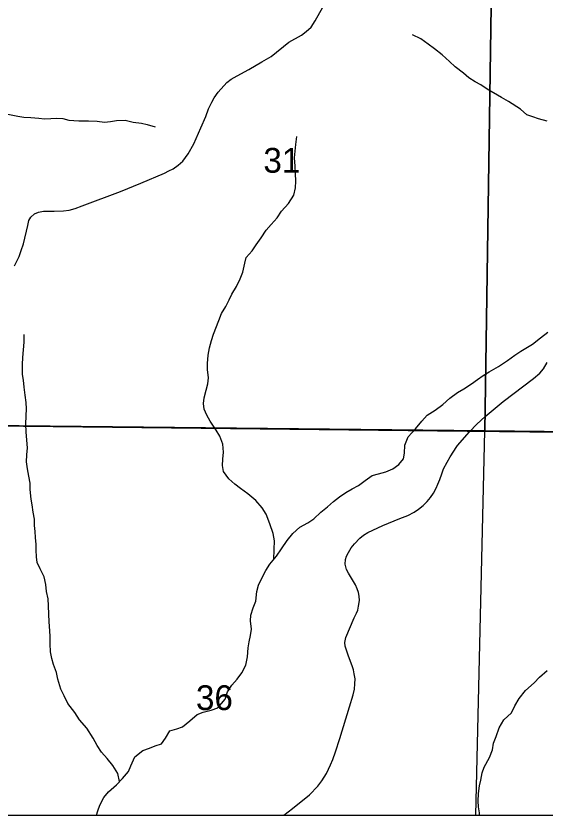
# Model space of a CAD drawing. Extents: x 0 to 191, y 0 to 55.
# Drawn here: x 146.554 to 147, y 18.618 to 19.292 of the extents above; entities that cross this region are included whole.
import ezdxf

# ---------------------------------------------------------------- set-up
doc = ezdxf.new("R2010")
doc.units = 0
for name, color, linetype in [('GM_X_Corporation', 7, 'Continuous'), ('GM_X_County_Road', 7, 'Continuous'), ('GM_X_Minor_River', 7, 'Continuous'), ('GM_X_Section_Text', 7, 'Continuous')]:
    doc.layers.add(name, color=color, linetype=linetype)

msp = doc.modelspace()

# ---------------------------------------------------------------- linework, layer by layer
at = {"layer": 'GM_X_Corporation'}
for points in [[(143.27549, 22.87347), (143.27549, 18.61761), (147.4432, 18.61761)], [(147.2922, 18.93707), (146.93654, 18.94104), (146.93471, 18.94106), (146.51062, 18.94581), (146.50863, 18.94583), (146.50158, 18.94609), (146.50143, 18.93552), (146.50148, 18.93291), (146.50364, 18.81472), (146.39631, 18.81676), (146.39292, 18.81682), (146.22157, 18.81892), (146.2193, 18.81895), (146.02179, 18.82137), (146.02132, 18.82137), (145.2726, 18.83055), (145.27127, 18.83057), (144.95248, 18.83447), (144.96379, 19.38085), (144.96901, 19.63307), (144.9877, 20.24306), (144.98772, 20.24394), (144.99193, 20.41256)], [(147.2922, 18.93707), (146.93654, 18.94104), (146.93471, 18.94106), (146.51062, 18.94581), (146.50863, 18.94583), (146.50158, 18.94609), (146.50143, 18.93552), (146.50148, 18.93291), (146.50364, 18.81472), (146.39631, 18.81676), (146.39292, 18.81682), (146.22157, 18.81892), (146.2193, 18.81895), (146.02179, 18.82137), (146.02132, 18.82137), (145.2726, 18.83055), (145.27127, 18.83057), (144.95248, 18.83447), (144.95114, 18.62602), (144.95109, 18.61761), (147.4432, 18.61761)]]:
    msp.add_lwpolyline(points, dxfattribs=at)
for points in [[(146.50723, 19.45421), (146.95709, 19.45123), (146.94939, 18.94162), (146.50444, 18.94638), (146.50678, 19.31551)], [(146.95709, 19.45123), (147.46171, 19.44593), (147.44914, 18.93607), (146.94939, 18.94162)], [(146.49869, 18.61761), (146.94184, 18.61761), (146.94939, 18.94162), (146.50444, 18.94638), (146.50161, 18.81541)]]:
    msp.add_lwpolyline(points, close=True, dxfattribs=at)
at = {"layer": 'GM_X_County_Road'}
for points in [[(146.55288, 19.08093), (146.55696, 19.08874), (146.55869, 19.09393), (146.56041, 19.0996), (146.56408, 19.11502), (146.56518, 19.11924), (146.56677, 19.12186), (146.56975, 19.12463), (146.57314, 19.12615), (146.57749, 19.12698), (146.58634, 19.12691), (146.59436, 19.12719), (146.59906, 19.12788), (146.60397, 19.12919), (146.60992, 19.1314), (146.64221, 19.14364), (146.65935, 19.15056), (146.67947, 19.1592), (146.68321, 19.16107), (146.68673, 19.16279), (146.69088, 19.1657), (146.69489, 19.1692), (146.69938, 19.17545), (146.70409, 19.18388), (146.71017, 19.19736), (146.71432, 19.2069), (146.71667, 19.21333), (146.71923, 19.21894), (146.72144, 19.22267), (146.72462, 19.22744), (146.73209, 19.2356), (146.73575, 19.23836), (146.74066, 19.2412), (146.75041, 19.24652), (146.76161, 19.25302), (146.76935, 19.25758), (146.78415, 19.26955), (146.79487, 19.27563), (146.79902, 19.27846), (146.80296, 19.28213), (146.80648, 19.28759), (146.81298, 19.299)], [(146.92646, 18.92926), (146.93665, 18.94078), (146.94276, 18.94733), (146.94985, 18.95385), (146.96503, 18.96634), (146.99057, 18.98599), (146.99592, 18.99038), (146.9991, 18.99409), (147.00204, 18.99944)], [(146.78, 18.61761), (146.78729, 18.62306), (146.80161, 18.63466), (146.80872, 18.64195), (146.81198, 18.64642), (146.81605, 18.65274), (146.81951, 18.66007), (146.82136, 18.66442), (146.8237, 18.67079), (146.8272, 18.68211), (146.83534, 18.70893), (146.83844, 18.71892), (146.83957, 18.72379), (146.84001, 18.7283), (146.84009, 18.73249), (146.83949, 18.73668), (146.83892, 18.74014), (146.83776, 18.74349), (146.83449, 18.75162), (146.83163, 18.76012), (146.83151, 18.76314), (146.8324, 18.76729), (146.83949, 18.78384), (146.84138, 18.78783), (146.84231, 18.79033), (146.84307, 18.79375), (146.84384, 18.79859), (146.84352, 18.80217), (146.84295, 18.80543), (146.84186, 18.80849), (146.84037, 18.81192), (146.83445, 18.8215), (146.83292, 18.82464), (146.8318, 18.82911), (146.83216, 18.83322), (146.83296, 18.83608), (146.83445, 18.83907), (146.83679, 18.84289), (146.83961, 18.84647), (146.84416, 18.85107), (146.84734, 18.85368), (146.85089, 18.85594), (146.86353, 18.86186), (146.87783, 18.8677), (146.88468, 18.87032), (146.89008, 18.87298), (146.89362, 18.87555), (146.89745, 18.87873), (146.90103, 18.88216), (146.90385, 18.88534), (146.90635, 18.88925), (146.90856, 18.8934), (146.91001, 18.8967), (146.91154, 18.90065), (146.91315, 18.90548), (146.91481, 18.90963), (146.91766, 18.91539), (146.92024, 18.91986), (146.9258, 18.92852), (146.92646, 18.92926)]]:
    msp.add_lwpolyline(points, dxfattribs=at)
at = {"layer": 'GM_X_Minor_River'}
for points in [[(147.00205, 19.20282), (146.99484, 19.20486), (146.9901, 19.20654), (146.98498, 19.20841), (146.97965, 19.21312), (146.9694, 19.21951), (146.96351, 19.22289), (146.95136, 19.23002), (146.94623, 19.23359), (146.94148, 19.23603), (146.93616, 19.2396), (146.93141, 19.24337), (146.92456, 19.24883), (146.91962, 19.25316), (146.91353, 19.25901), (146.90706, 19.2639), (146.90174, 19.26804), (146.89547, 19.27237), (146.88864, 19.27574)], [(146.54592, 19.209), (146.55578, 19.20716), (146.56089, 19.20643), (146.56676, 19.2059), (146.57339, 19.20537), (146.57831, 19.20483), (146.5836, 19.20524), (146.58871, 19.20546), (146.59364, 19.20511), (146.59875, 19.20381), (146.60708, 19.20329), (146.61541, 19.20315), (146.62279, 19.20282), (146.62885, 19.2021), (146.63377, 19.20269), (146.63907, 19.20348), (146.64625, 19.20391), (146.65289, 19.20224), (146.6599, 19.20114), (146.66482, 19.20003), (146.67146, 19.19818)], [(146.7715, 18.83322), (146.77176, 18.8416), (146.77209, 18.849), (146.77111, 18.85506), (146.76822, 18.86339), (146.76515, 18.87134), (146.7619, 18.87663), (146.75638, 18.88286), (146.74972, 18.8887), (146.74345, 18.89302), (146.7387, 18.8966), (146.73356, 18.90112), (146.72917, 18.90735), (146.72839, 18.91247), (146.72873, 18.91778), (146.72908, 18.92367), (146.72866, 18.93049), (146.72616, 18.93712), (146.72291, 18.94241), (146.71795, 18.94977), (146.71508, 18.95488), (146.71297, 18.95999), (146.71237, 18.96473), (146.71291, 18.96947), (146.71458, 18.97593), (146.71606, 18.98125), (146.71641, 18.98637), (146.71561, 18.99339), (146.71558, 18.99851), (146.71611, 19.00553), (146.7174, 19.0118), (146.71906, 19.01788), (146.72074, 19.02339), (146.72521, 19.0348), (146.72745, 19.04069), (146.73101, 19.04659), (146.73382, 19.05211), (146.73625, 19.05705), (146.74018, 19.06353), (146.74317, 19.06981), (146.7456, 19.07551), (146.74726, 19.08311), (146.74837, 19.08805), (146.75326, 19.09358), (146.75682, 19.09853), (146.76095, 19.10462), (146.76526, 19.1111), (146.7694, 19.11587), (146.77429, 19.1214), (146.77804, 19.12692), (146.78406, 19.13341), (146.78837, 19.14045), (146.78985, 19.14672), (146.79019, 19.15241), (146.78978, 19.15886), (146.78974, 19.16493), (146.78913, 19.17213), (146.78948, 19.17764), (146.7902, 19.18314), (146.79092, 19.18998)], [(146.64152, 18.64589), (146.6402, 18.65266), (146.63581, 18.65927), (146.63104, 18.66531), (146.62628, 18.67059), (146.62265, 18.67626), (146.61921, 18.6825), (146.61405, 18.69082), (146.60776, 18.69799), (146.60394, 18.70403), (146.59803, 18.71177), (146.59477, 18.7182), (146.59209, 18.72388), (146.58939, 18.73221), (146.58823, 18.7377), (146.58592, 18.74452), (146.58437, 18.74963), (146.5832, 18.75531), (146.58297, 18.76214), (146.58294, 18.76821), (146.58272, 18.77295), (146.5823, 18.78053), (146.58188, 18.78717), (146.58165, 18.79419), (146.58124, 18.79987), (146.57988, 18.80613), (146.57928, 18.81219), (146.5781, 18.81863), (146.57447, 18.82525), (146.57217, 18.83055), (146.57138, 18.83547), (146.57135, 18.84097), (146.57113, 18.84572), (146.57072, 18.85178), (146.57031, 18.85671), (146.5699, 18.86183), (146.56968, 18.86714), (146.5687, 18.8732), (146.56791, 18.87927), (146.56712, 18.8842), (146.56613, 18.89235), (146.5661, 18.89747), (146.56493, 18.90353), (146.56395, 18.90959), (146.56315, 18.91566), (146.56331, 18.92135), (146.56384, 18.92742), (146.56343, 18.93387), (146.56282, 18.94088), (146.5624, 18.94733), (146.56293, 18.95435), (146.56308, 18.96023), (146.56286, 18.96554), (146.56207, 18.9718), (146.56108, 18.97862), (146.56048, 18.98431), (146.5597, 18.98923), (146.55965, 18.99758), (146.55999, 19.00365), (146.56052, 19.0101), (146.56105, 19.01656), (146.56101, 19.023)], [(146.73067, 18.71522), (146.73253, 18.72149), (146.73628, 18.7272), (146.74079, 18.73235), (146.74455, 18.73768), (146.74791, 18.74415), (146.74939, 18.75118), (146.7501, 18.75877), (146.75083, 18.76371), (146.75193, 18.76902), (146.75285, 18.77453), (146.75186, 18.78135), (146.75221, 18.7861), (146.75426, 18.79237), (146.75649, 18.79807), (146.75739, 18.80623), (146.75869, 18.81155), (146.76205, 18.8184), (146.76486, 18.82392), (146.76823, 18.82925), (146.77387, 18.83611), (146.778, 18.84221), (146.78288, 18.84906), (146.78758, 18.85516), (146.79341, 18.86032), (146.80039, 18.86396), (146.80548, 18.8676), (146.81132, 18.87313), (146.81678, 18.87772), (146.82205, 18.88211), (146.82695, 18.88593), (146.83223, 18.88957), (146.8377, 18.89264), (146.84298, 18.8957), (146.84863, 18.89972), (146.85447, 18.90412), (146.85976, 18.90548), (146.86619, 18.90722), (146.87185, 18.90972), (146.87713, 18.91336), (146.88089, 18.91812), (146.8818, 18.92287), (146.88214, 18.9297), (146.88475, 18.93655), (146.89096, 18.94341), (146.89641, 18.94989), (146.90092, 18.95485), (146.90752, 18.95906), (146.91412, 18.96385), (146.92014, 18.96919), (146.92636, 18.97397), (146.93183, 18.97704), (146.93824, 18.98125), (146.94333, 18.98489), (146.94823, 18.98852), (146.95332, 18.99159), (146.96105, 18.99599), (146.96859, 19.00116), (146.97481, 19.00556), (146.9799, 19.00901), (146.98971, 19.01476), (146.99649, 19.0203), (147.00271, 19.02508)], [(146.94514, 18.61761), (146.94489, 18.61938), (146.9441, 18.6245), (146.94389, 18.62943), (146.94423, 18.63588), (146.94514, 18.64233), (146.94605, 18.64708), (146.94734, 18.65316), (146.94883, 18.6581), (146.95351, 18.66609), (146.95613, 18.67256), (146.95685, 18.67825), (146.95909, 18.68377), (146.96169, 18.69118), (146.96563, 18.69784), (146.97203, 18.70376), (146.97483, 18.70966), (146.97839, 18.71594), (146.98384, 18.72261), (146.99118, 18.7291), (146.9957, 18.73387), (147.0021, 18.7396)], [(146.62212, 18.61761), (146.62335, 18.62126), (146.62502, 18.62601), (146.6282, 18.63248), (146.63234, 18.63725), (146.63893, 18.64317), (146.64401, 18.64851), (146.64908, 18.65442), (146.65095, 18.65917), (146.6545, 18.66659), (146.66128, 18.67194), (146.66676, 18.67406), (146.67167, 18.67598), (146.67695, 18.67772), (146.68033, 18.68249), (146.68389, 18.68858), (146.68975, 18.69032), (146.69466, 18.69187), (146.70069, 18.69702), (146.7069, 18.70237), (146.712, 18.7043), (146.7188, 18.70604), (146.72447, 18.70797), (146.73067, 18.71522)]]:
    msp.add_lwpolyline(points, dxfattribs=at)

# ---------------------------------------------------------------- texts
at = {"layer": 'GM_X_Section_Text'}
for s, p in [('31', (146.76282, 19.15946)), ('36', (146.70595, 18.70613))]:
    msp.add_text(s, height=0.020928, rotation=0.00001, dxfattribs=at).set_placement(p)

doc.saveas('drawing.dxf')
